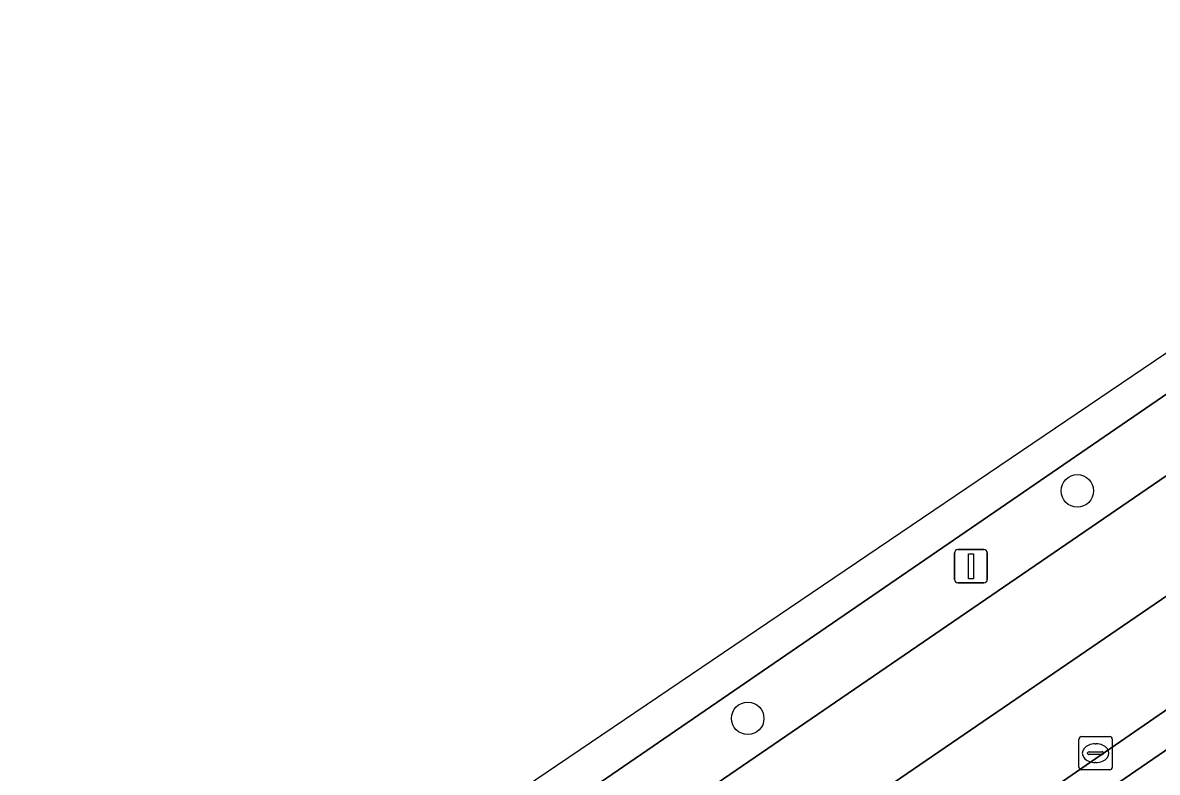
# Model space of a CAD drawing. Extents: x 158086 to 159499, y 382904 to 383981.
# Drawn here: x 158244.76 to 158278.93, y 383408.72 to 383431.28 of the extents above; entities that cross this region are included whole.
import ezdxf

# ---------------------------------------------------------------- set-up
doc = ezdxf.new("R2010")
doc.units = 0
for name, color, linetype in [('IMGEO_Berm_groen', 7, 'Continuous'), ('IMGEO_Boom', 7, 'Continuous'), ('IMGEO_Groenvoorziening', 7, 'Continuous'), ('IMGEO_Haag', 7, 'Continuous'), ('IMGEO_Kolk', 7, 'Continuous'), ('IMGEO_Lichtmast', 7, 'Continuous'), ('IMGEO_OVBaan_gesloten', 7, 'Continuous'), ('IMGEO_Rijbaan_lokaal_open', 7, 'Continuous'), ('IMGEO_Rijbaan_regionaal_gesloten', 7, 'Continuous')]:
    doc.layers.add(name, color=color, linetype=linetype)

msp = doc.modelspace()

# ---------------------------------------------------------------- linework, layer by layer
at = {"layer": 'IMGEO_Berm_groen'}
msp.add_lwpolyline([(158226.339, 383381.483), (158291.923, 383426.355), (158293.27, 383427.277), (158296.765, 383429.673), (158295.539, 383431.28), (158292.413, 383429.156), (158290.775, 383428.034), (158225.683, 383383.423), (158126.488, 383315.5), (158126.593, 383315.309), (158120.71, 383311.282), (158122.274, 383309.273), (158125.748, 383312.11), (158126.526, 383312.744), (158131.316, 383316.373), (158152.807, 383331.103)], close=True, dxfattribs=at)
at = {"layer": 'IMGEO_Boom'}
for centre in [(158276.521, 383417.189), (158266.596, 383410.343)]:
    msp.add_circle(centre, 0.489, dxfattribs=at)
at = {"layer": 'IMGEO_Groenvoorziening'}
for points in [[(158296.668, 383422.637), (158250.34, 383390.703), (158239.558, 383383.344), (158169.725, 383335.466), (158142.338, 383316.977), (158135.713, 383312.45), (158136.281, 383311.619), (158143.906, 383316.851), (158156.489, 383325.454), (158158.334, 383326.705), (158177.739, 383340.005), (158216.514, 383366.493)], [(158216.514, 383366.493), (158235.922, 383379.756), (158248.501, 383388.378), (158270.547, 383403.457), (158288.26, 383415.605), (158296.713, 383421.366)]]:
    msp.add_lwpolyline(points, dxfattribs=at)
at = {"layer": 'IMGEO_Haag'}
for points in [[(158296.668, 383422.637), (158250.34, 383390.703), (158239.558, 383383.344), (158169.725, 383335.466), (158142.338, 383316.977), (158135.713, 383312.45), (158136.281, 383311.619), (158143.906, 383316.851), (158156.489, 383325.454), (158158.334, 383326.705), (158177.739, 383340.005), (158216.514, 383366.493)], [(158216.514, 383366.493), (158235.922, 383379.756), (158248.501, 383388.378), (158270.547, 383403.457), (158288.26, 383415.605), (158296.713, 383421.366)]]:
    msp.add_lwpolyline(points, dxfattribs=at)
at = {"layer": 'IMGEO_Kolk'}
for p, q in [((158276.571, 383408.869), (158276.571, 383409.721)), ((158276.646, 383409.795), (158277.498, 383409.795)), ((158277.572, 383409.721), (158277.572, 383408.869)), ((158277.059, 383409.575), (158277.084, 383409.575)), ((158276.83, 383409.289), (158276.83, 383409.301)), ((158277.268, 383409.252), (158276.87, 383409.252)), ((158276.873, 383409.338), (158277.271, 383409.338)), ((158277.082, 383409.015), (158277.057, 383409.015)), ((158277.314, 383409.301), (158277.314, 383409.289)), ((158277.498, 383408.795), (158276.646, 383408.795))]:
    msp.add_line(p, q, dxfattribs=at)
for points in [[(158276.571, 383408.869), (158276.571, 383409.721)], [(158276.646, 383409.795), (158277.498, 383409.795)], [(158277.572, 383409.721), (158277.572, 383408.869)], [(158277.498, 383408.795), (158276.646, 383408.795)]]:
    msp.add_lwpolyline(points, dxfattribs=at)
for centre, radius, start, end in [((158276.648, 383409.719), 0.0765, 91.552, 178.448), ((158276.648, 383409.719), 0.0765, 91.552, 178.448), ((158277.496, 383409.719), 0.0765, 1.552, 88.448), ((158277.496, 383409.719), 0.0765, 1.552, 88.448), ((158276.87, 383409.298), 0.0403, 85.8775, 175.7526), ((158276.867, 383409.288), 0.0366, 178.938, 274.7102), ((158277.271, 383409.295), 0.043, 264.8664, 352.4533), ((158277.275, 383409.3), 0.0386, 1.7309, 96.639), ((158276.648, 383408.871), 0.0765, 181.552, 268.448), ((158276.648, 383408.871), 0.0765, 181.552, 268.448), ((158277.496, 383408.871), 0.0765, 271.552, 358.448), ((158277.496, 383408.871), 0.0765, 271.552, 358.448)]:
    msp.add_arc(centre, radius, start, end, dxfattribs=at)
for centre, major_axis, ratio, start_param, end_param in [((158277.058, 383409.295), (-0.387, 0.002), 0.722429, 4.712389, 7.853982), ((158277.083, 383409.295), (-0.39, 0.002), 0.717154, 1.570796, 4.712389)]:
    msp.add_ellipse(centre, major_axis=major_axis, ratio=ratio, start_param=start_param, end_param=end_param, dxfattribs=at)
at = {"layer": 'IMGEO_Lichtmast'}
for p, q in [((158272.82, 383414.521), (158272.82, 383415.321)), ((158272.82, 383415.321), (158272.82, 383414.521)), ((158272.92, 383415.421), (158273.71, 383415.421)), ((158273.71, 383415.421), (158272.92, 383415.421)), ((158273.81, 383415.321), (158273.81, 383414.521)), ((158273.81, 383414.521), (158273.81, 383415.321)), ((158273.71, 383414.421), (158272.92, 383414.421)), ((158272.92, 383414.421), (158273.71, 383414.421))]:
    msp.add_line(p, q, dxfattribs=at)
msp.add_lwpolyline([(158273.24, 383415.296), (158273.39, 383415.296), (158273.39, 383414.546), (158273.24, 383414.546), (158273.24, 383415.296)], dxfattribs=at)
for centre, start, end in [((158272.92, 383415.321), 90, 180), ((158272.92, 383415.321), 90, 180), ((158273.71, 383415.321), 0, 90), ((158273.71, 383415.321), 360, 90), ((158272.92, 383414.521), 180, 270), ((158272.92, 383414.521), 180, 270), ((158273.71, 383414.521), 270, 0), ((158273.71, 383414.521), 270, 0)]:
    msp.add_arc(centre, 0.1, start, end, dxfattribs=at)
at = {"layer": 'IMGEO_OVBaan_gesloten'}
msp.add_lwpolyline([(158290.829, 383429.195), (158142.057, 383328.583), (158135.353, 383324.049), (158105.383, 383303.781), (158106.799, 383301.782), (158111.95, 383305.28), (158120.71, 383311.282), (158126.593, 383315.309), (158126.488, 383315.5), (158225.683, 383383.423), (158290.775, 383428.034)], dxfattribs=at)
at = {"layer": 'IMGEO_Rijbaan_lokaal_open'}
msp.add_lwpolyline([(158296.713, 383421.366), (158288.26, 383415.605), (158270.547, 383403.457), (158248.501, 383388.378), (158235.922, 383379.756), (158216.514, 383366.493), (158177.739, 383340.005), (158158.334, 383326.705), (158156.489, 383325.454), (158143.906, 383316.851), (158136.281, 383311.619)], dxfattribs=at)
at = {"layer": 'IMGEO_Rijbaan_regionaal_gesloten'}
for points in [[(158291.923, 383426.355), (158226.339, 383381.483), (158152.807, 383331.103), (158131.316, 383316.373), (158126.526, 383312.744), (158125.748, 383312.11), (158122.274, 383309.273), (158117.034, 383305.405), (158108.377, 383299.51), (158110.059, 383297.015), (158120.725, 383304.43), (158130.088, 383311.713), (158140.153, 383318.963), (158150.139, 383325.717), (158153.45, 383328.028), (158163.611, 383334.93), (158173.4, 383341.65), (158180.047, 383346.206), (158193.317, 383355.261), (158200.003, 383359.875), (158206.611, 383364.391), (158296.442, 383425.805)], [(158296.442, 383425.805), (158206.611, 383364.391), (158200.003, 383359.875), (158193.317, 383355.261), (158180.047, 383346.206), (158173.4, 383341.65), (158163.611, 383334.93), (158153.45, 383328.028), (158150.139, 383325.717), (158140.153, 383318.963), (158130.088, 383311.713), (158120.725, 383304.43), (158110.059, 383297.015), (158111.752, 383294.502), (158116.714, 383297.886), (158119.385, 383299.725), (158121.038, 383300.856), (158122.649, 383302.057), (158124.994, 383303.909), (158127.323, 383305.803), (158128.269, 383306.604)], [(158135.533, 383312.327), (158135.713, 383312.45), (158142.338, 383316.977), (158169.725, 383335.466), (158239.558, 383383.344), (158250.34, 383390.703), (158296.668, 383422.637)]]:
    msp.add_lwpolyline(points, dxfattribs=at)

doc.saveas('drawing.dxf')
